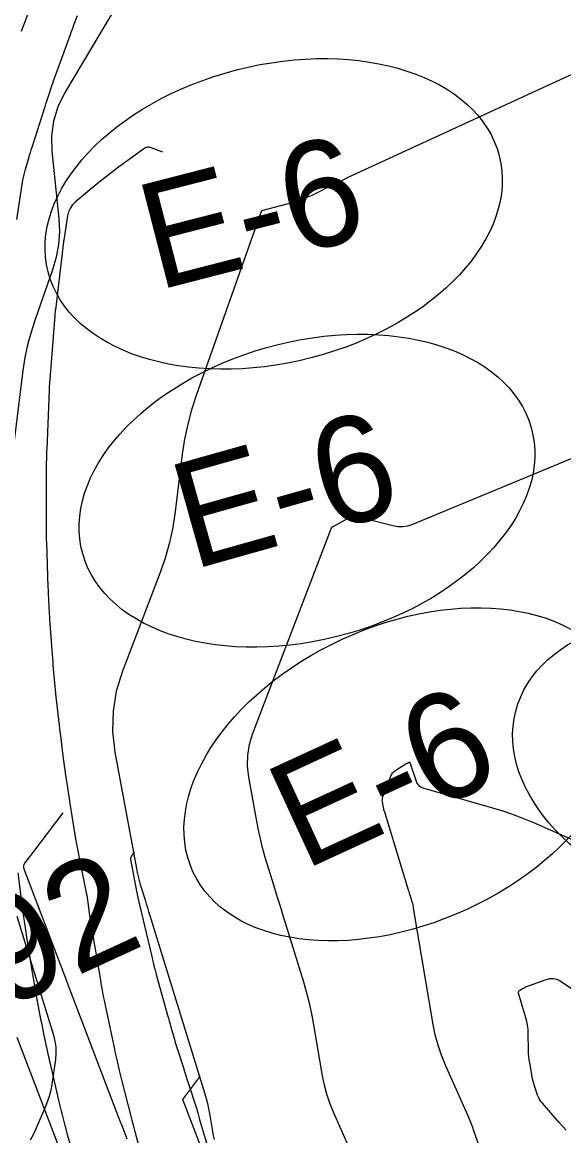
# Model space of a CAD drawing. Extents: x 1005228 to 1008882, y 1883389 to 1885754.
# Drawn here: x 1008158.3 to 1008190.1, y 1884412.5 to 1884478 of the extents above; entities that cross this region are included whole.
import ezdxf

# ---------------------------------------------------------------- set-up
doc = ezdxf.new("R2010")
doc.units = 0
for name, color, linetype in [('ATDIMS', 7, 'Continuous'), ('C-ANNO-NOTE', 7, 'Continuous'), ('R_Erosion', 7, 'Continuous'), ('S_BASELINE', 7, 'Continuous'), ('S_BRIDGE', 7, 'Continuous'), ('TSOBSTACLE', 7, 'Continuous')]:
    doc.layers.add(name, color=color, linetype=linetype)

msp = doc.modelspace()

# ---------------------------------------------------------------- linework, layer by layer
at = {"layer": 'ATDIMS'}
for points in [[(1008164.885, 1884429.16), (1008164.811, 1884429.042), (1008164.798, 1884429.022), (1008164.786, 1884429.002), (1008164.774, 1884428.982), (1008164.762, 1884428.962), (1008164.682, 1884428.826), (1008164.668, 1884428.797), (1008164.659, 1884428.766), (1008164.657, 1884428.734), (1008164.66, 1884428.701), (1008165.043, 1884426.744), (1008165.047, 1884426.719), (1008165.052, 1884426.694), (1008165.057, 1884426.669), (1008165.062, 1884426.644), (1008165.083, 1884426.544), (1008165.088, 1884426.518), (1008165.093, 1884426.493), (1008165.099, 1884426.468), (1008165.105, 1884426.444), (1008165.917, 1884422.992), (1008165.937, 1884422.904), (1008165.958, 1884422.817), (1008165.979, 1884422.729), (1008166, 1884422.642), (1008166.084, 1884422.291), (1008166.106, 1884422.204), (1008166.128, 1884422.116), (1008166.151, 1884422.029), (1008166.175, 1884421.942), (1008166.843, 1884419.549), (1008166.893, 1884419.37), (1008166.943, 1884419.192), (1008166.994, 1884419.013), (1008167.044, 1884418.834), (1008167.247, 1884418.119), (1008167.298, 1884417.941), (1008167.351, 1884417.763), (1008167.406, 1884417.585), (1008167.462, 1884417.408), (1008167.772, 1884416.444), (1008167.843, 1884416.224), (1008167.914, 1884416.005), (1008167.985, 1884415.785), (1008168.056, 1884415.566), (1008168.558, 1884414.021), (1008168.575, 1884413.967), (1008168.591, 1884413.913), (1008168.606, 1884413.859), (1008168.621, 1884413.804), (1008168.7, 1884413.49), (1008168.706, 1884413.468), (1008168.717, 1884413.425), (1008168.724, 1884413.403), (1008169.838, 1884409.667)], [(1008170.875, 1884406.417), (1008167.753, 1884414.519), (1008167.737, 1884414.559), (1008167.736, 1884414.565), (1008167.736, 1884414.571), (1008167.737, 1884414.577), (1008167.74, 1884414.582), (1008168.627, 1884415.765), (1008168.647, 1884415.792), (1008168.668, 1884415.82), (1008168.731, 1884415.902)]]:
    msp.add_lwpolyline(points, dxfattribs=at)
at = {"layer": 'C-ANNO-NOTE'}
for points in [[(1008166.52, 1884483.456), (1008160.785, 1884473.788), (1008160.385, 1884472.979), (1008160.126, 1884472.139), (1008160.009, 1884471.267), (1008160.033, 1884470.365), (1008160.443, 1884466.401), (1008160.48, 1884465.635), (1008160.433, 1884464.878), (1008160.302, 1884464.131), (1008160.086, 1884463.394), (1008159.052, 1884460.467), (1008158.814, 1884459.731), (1008158.616, 1884458.985), (1008158.459, 1884458.229), (1008158.341, 1884457.464), (1008156.72, 1884444.611)], [(1008177.504, 1884411.802), (1008176.596, 1884413.846), (1008176.385, 1884414.362), (1008176.209, 1884414.889), (1008176.066, 1884415.425), (1008175.956, 1884415.972), (1008175.471, 1884418.859), (1008175.349, 1884419.521), (1008175.205, 1884420.178), (1008175.039, 1884420.831), (1008174.851, 1884421.478), (1008173.625, 1884425.457), (1008173.496, 1884425.878), (1008173.367, 1884426.299), (1008173.237, 1884426.719), (1008173.108, 1884427.14), (1008172.593, 1884428.824), (1008172.47, 1884429.246), (1008172.359, 1884429.671), (1008172.261, 1884430.1), (1008172.175, 1884430.531), (1008171.617, 1884433.554), (1008171.542, 1884434.198), (1008171.555, 1884434.833), (1008171.657, 1884435.461), (1008171.848, 1884436.081), (1008176.479, 1884448.207), (1008176.486, 1884448.221), (1008176.494, 1884448.234), (1008176.505, 1884448.244), (1008176.517, 1884448.253), (1008176.57, 1884448.286), (1008176.584, 1884448.294), (1008176.597, 1884448.302), (1008176.611, 1884448.31), (1008176.625, 1884448.318), (1008178.09, 1884449.125), (1008178.128, 1884449.139), (1008178.16, 1884449.136), (1008178.185, 1884449.117), (1008178.203, 1884449.08), (1008178.261, 1884448.899), (1008178.28, 1884448.858), (1008178.306, 1884448.825), (1008178.341, 1884448.8), (1008178.383, 1884448.784), (1008180.088, 1884448.347), (1008180.386, 1884448.295), (1008180.681, 1884448.291), (1008180.972, 1884448.337), (1008181.259, 1884448.431), (1008194.747, 1884454.018)], [(1008185.208, 1884411.732), (1008184.862, 1884412.743), (1008184.791, 1884412.943), (1008184.715, 1884413.142), (1008184.635, 1884413.339), (1008184.551, 1884413.534), (1008183.187, 1884416.606), (1008182.95, 1884417.188), (1008182.75, 1884417.782), (1008182.589, 1884418.387), (1008182.466, 1884419.004), (1008181.316, 1884425.844), (1008181.3, 1884425.934), (1008181.28, 1884426.024), (1008181.258, 1884426.112), (1008181.232, 1884426.2), (1008181.124, 1884426.551), (1008181.097, 1884426.638), (1008181.07, 1884426.726), (1008181.043, 1884426.813), (1008181.017, 1884426.901), (1008179.613, 1884431.483), (1008179.591, 1884431.558), (1008179.571, 1884431.633), (1008179.554, 1884431.709), (1008179.539, 1884431.786), (1008179.482, 1884432.092), (1008179.473, 1884432.168), (1008179.475, 1884432.243), (1008179.487, 1884432.317), (1008179.509, 1884432.391), (1008179.969, 1884433.595), (1008180.021, 1884433.705), (1008180.089, 1884433.802), (1008180.171, 1884433.886), (1008180.269, 1884433.957), (1008180.859, 1884434.322), (1008180.881, 1884434.335), (1008180.903, 1884434.348), (1008180.925, 1884434.361), (1008180.948, 1884434.374), (1008181.038, 1884434.424), (1008181.059, 1884434.431), (1008181.076, 1884434.43), (1008181.089, 1884434.419), (1008181.099, 1884434.399), (1008181.435, 1884433.362), (1008181.509, 1884433.197), (1008181.614, 1884433.064), (1008181.75, 1884432.963), (1008181.918, 1884432.895), (1008185.948, 1884431.742), (1008186.564, 1884431.555), (1008187.172, 1884431.347), (1008187.773, 1884431.12), (1008188.367, 1884430.873), (1008190.822, 1884429.802)], [(1008157.98, 1884425.373), (1008160.135, 1884418.376), (1008160.223, 1884418.022), (1008160.271, 1884417.666), (1008160.279, 1884417.306), (1008160.246, 1884416.943), (1008160.036, 1884415.485), (1008159.971, 1884415.124), (1008159.882, 1884414.77), (1008159.769, 1884414.423), (1008159.633, 1884414.082), (1008158.956, 1884412.55), (1008158.773, 1884412.199)], [(1008190.281, 1884412.784), (1008190.079, 1884413.005), (1008189.881, 1884413.229), (1008188.885, 1884414.365), (1008188.797, 1884414.476), (1008188.721, 1884414.593), (1008188.657, 1884414.718), (1008188.605, 1884414.849), (1008188.42, 1884415.389), (1008188.376, 1884415.524), (1008188.338, 1884415.661), (1008188.306, 1884415.799), (1008188.279, 1884415.939), (1008188.139, 1884416.745), (1008188.111, 1884416.926), (1008188.09, 1884417.108), (1008188.077, 1884417.291), (1008188.07, 1884417.474), (1008188.053, 1884418.493), (1008188.041, 1884418.723), (1008188.014, 1884418.951), (1008187.971, 1884419.176), (1008187.911, 1884419.398), (1008187.476, 1884420.836), (1008187.468, 1884420.885), (1008187.475, 1884420.927), (1008187.498, 1884420.964), (1008187.536, 1884420.996), (1008187.72, 1884421.109), (1008187.767, 1884421.136), (1008187.815, 1884421.16), (1008187.864, 1884421.183), (1008187.914, 1884421.203), (1008189.112, 1884421.651), (1008189.326, 1884421.706), (1008189.533, 1884421.708), (1008189.734, 1884421.658), (1008189.93, 1884421.555), (1008194.404, 1884418.548)]]:
    msp.add_lwpolyline(points, dxfattribs=at)
at = {"layer": 'R_Erosion'}
for centre, major_axis in [((1008173.085, 1884466.678), (13.265, 3.413)), ((1008175.039, 1884450.395), (13.185, 3.712)), ((1008180.778, 1884433.714), (12.441, 5.731)), ((1008200.579, 1884434.001), (13.262, -3.428))]:
    msp.add_ellipse(centre, major_axis=major_axis, ratio=0.638788, dxfattribs=at)
at = {"layer": 'S_BRIDGE'}
msp.add_lwpolyline([(1008192.652, 1884475.824), (1008177.659, 1884468.911), (1008177.404, 1884468.792), (1008177.15, 1884468.672), (1008176.897, 1884468.55), (1008176.645, 1884468.426), (1008175.32, 1884467.768), (1008175.226, 1884467.723), (1008175.132, 1884467.681), (1008175.037, 1884467.642), (1008174.94, 1884467.604), (1008174.553, 1884467.461), (1008174.455, 1884467.426), (1008174.357, 1884467.394), (1008174.259, 1884467.364), (1008174.159, 1884467.336), (1008172.444, 1884466.882), (1008172.434, 1884466.88), (1008172.425, 1884466.877), (1008172.416, 1884466.873), (1008172.407, 1884466.869), (1008172.372, 1884466.852), (1008172.364, 1884466.847), (1008172.358, 1884466.841), (1008172.352, 1884466.834), (1008172.348, 1884466.826), (1008168.528, 1884456.005), (1008168.254, 1884455.159), (1008168.027, 1884454.301), (1008167.846, 1884453.433), (1008167.711, 1884452.554), (1008167.265, 1884449.016), (1008167.128, 1884448.138), (1008166.939, 1884447.273), (1008166.698, 1884446.42), (1008166.406, 1884445.581), (1008164.187, 1884439.771), (1008163.828, 1884438.605), (1008163.636, 1884437.424), (1008163.61, 1884436.227), (1008163.752, 1884435.015), (1008165.016, 1884428.168), (1008165.062, 1884427.934), (1008165.116, 1884427.701), (1008165.176, 1884427.471), (1008165.242, 1884427.241), (1008165.522, 1884426.328), (1008165.592, 1884426.1), (1008165.662, 1884425.872), (1008165.732, 1884425.643), (1008165.803, 1884425.415), (1008169.033, 1884414.927), (1008169.116, 1884414.639), (1008169.19, 1884414.348), (1008169.255, 1884414.054), (1008169.309, 1884413.759), (1008169.526, 1884412.47), (1008169.575, 1884412.226)], dxfattribs=at)
at = {"layer": 'TSOBSTACLE'}
for points in [[(1008159.1, 1884479.699), (1008158.39, 1884477.823), (1008158.313, 1884477.619), (1008158.237, 1884477.415)], [(1008157.986, 1884466.347), (1008158.342, 1884468.655), (1008158.371, 1884468.822), (1008158.405, 1884468.987), (1008158.444, 1884469.151), (1008158.489, 1884469.314), (1008158.678, 1884469.964), (1008158.726, 1884470.127), (1008158.774, 1884470.289), (1008158.824, 1884470.45), (1008158.875, 1884470.611), (1008159.639, 1884472.999), (1008159.688, 1884473.151), (1008159.738, 1884473.303), (1008159.788, 1884473.455), (1008159.838, 1884473.606), (1008160.042, 1884474.212), (1008160.093, 1884474.363), (1008160.145, 1884474.514), (1008160.198, 1884474.665), (1008160.253, 1884474.815), (1008161.132, 1884477.234), (1008161.184, 1884477.374), (1008161.235, 1884477.513), (1008161.287, 1884477.653), (1008161.34, 1884477.793), (1008161.551, 1884478.35)], [(1008166.563, 1884470.305), (1008165.879, 1884470.566), (1008165.767, 1884470.595), (1008165.659, 1884470.596), (1008165.554, 1884470.567), (1008165.453, 1884470.51), (1008164.507, 1884469.825), (1008164.326, 1884469.694), (1008164.146, 1884469.561), (1008163.968, 1884469.427), (1008163.79, 1884469.292), (1008163.081, 1884468.748), (1008162.905, 1884468.611), (1008162.73, 1884468.471), (1008162.557, 1884468.33), (1008162.386, 1884468.187), (1008161.406, 1884467.361), (1008161.238, 1884467.193), (1008161.108, 1884467.005), (1008161.015, 1884466.795), (1008160.959, 1884466.564), (1008160.737, 1884465.133), (1008160.735, 1884465.116), (1008160.732, 1884465.099), (1008160.727, 1884465.057), (1008160.724, 1884465.031), (1008160.246, 1884461.039), (1008160.243, 1884461.01), (1008160.24, 1884460.981), (1008160.236, 1884460.952), (1008160.233, 1884460.924), (1008160.222, 1884460.809), (1008160.219, 1884460.78), (1008160.216, 1884460.751), (1008160.214, 1884460.722), (1008160.212, 1884460.693), (1008159.917, 1884456.934), (1008159.913, 1884456.882), (1008159.909, 1884456.829), (1008159.905, 1884456.776), (1008159.902, 1884456.724), (1008159.889, 1884456.513), (1008159.886, 1884456.46), (1008159.883, 1884456.407), (1008159.881, 1884456.354), (1008159.878, 1884456.301), (1008159.735, 1884452.832), (1008159.732, 1884452.751), (1008159.729, 1884452.67), (1008159.727, 1884452.589), (1008159.724, 1884452.507), (1008159.716, 1884452.183), (1008159.714, 1884452.101), (1008159.713, 1884452.02), (1008159.712, 1884451.939), (1008159.711, 1884451.858), (1008159.7, 1884448.751), (1008159.699, 1884448.635), (1008159.699, 1884448.52), (1008159.7, 1884448.405), (1008159.701, 1884448.289), (1008159.705, 1884447.828), (1008159.707, 1884447.713), (1008159.709, 1884447.598), (1008159.712, 1884447.482), (1008159.716, 1884447.367), (1008159.812, 1884444.716), (1008159.818, 1884444.559), (1008159.824, 1884444.402), (1008159.831, 1884444.246), (1008159.838, 1884444.089), (1008159.868, 1884443.462), (1008159.877, 1884443.306), (1008159.886, 1884443.149), (1008159.895, 1884442.993), (1008159.906, 1884442.836), (1008160.058, 1884440.753), (1008160.074, 1884440.546), (1008160.09, 1884440.338), (1008160.106, 1884440.13), (1008160.123, 1884439.923), (1008160.193, 1884439.093), (1008160.211, 1884438.885), (1008160.231, 1884438.678), (1008160.252, 1884438.471), (1008160.275, 1884438.264), (1008160.431, 1884436.91), (1008160.462, 1884436.639), (1008160.495, 1884436.368), (1008160.527, 1884436.097), (1008160.561, 1884435.825), (1008160.711, 1884434.618), (1008160.738, 1884434.408), (1008160.766, 1884434.199), (1008160.796, 1884433.99), (1008160.827, 1884433.782), (1008160.954, 1884432.947), (1008160.986, 1884432.739), (1008161.019, 1884432.53), (1008161.052, 1884432.322), (1008161.085, 1884432.113), (1008161.438, 1884429.916), (1008161.455, 1884429.815), (1008161.473, 1884429.713), (1008161.491, 1884429.612), (1008161.51, 1884429.511), (1008161.589, 1884429.108), (1008161.609, 1884429.007), (1008161.629, 1884428.906), (1008161.649, 1884428.805), (1008161.669, 1884428.704), (1008162.064, 1884426.749), (1008162.09, 1884426.611), (1008162.114, 1884426.472), (1008162.136, 1884426.333), (1008162.155, 1884426.194), (1008162.258, 1884425.395), (1008162.261, 1884425.375), (1008162.263, 1884425.355), (1008162.266, 1884425.335), (1008162.269, 1884425.316), (1008162.281, 1884425.236), (1008162.284, 1884425.217), (1008162.287, 1884425.197), (1008162.29, 1884425.177), (1008162.294, 1884425.157), (1008162.91, 1884421.482), (1008162.925, 1884421.392), (1008162.941, 1884421.301), (1008162.957, 1884421.211), (1008162.974, 1884421.121), (1008163.042, 1884420.761), (1008163.059, 1884420.671), (1008163.077, 1884420.581), (1008163.095, 1884420.492), (1008163.114, 1884420.402), (1008163.717, 1884417.546), (1008163.751, 1884417.389), (1008163.786, 1884417.231), (1008163.821, 1884417.074), (1008163.857, 1884416.917), (1008164.003, 1884416.29), (1008164.04, 1884416.133), (1008164.077, 1884415.977), (1008164.116, 1884415.82), (1008164.155, 1884415.664), (1008164.677, 1884413.597), (1008164.734, 1884413.375), (1008164.792, 1884413.153), (1008164.851, 1884412.932), (1008164.911, 1884412.711), (1008165.153, 1884411.827)], [(1008160.692, 1884431.438), (1008158.897, 1884429.085), (1008158.726, 1884428.86), (1008158.44, 1884428.485), (1008158.394, 1884428.409), (1008158.371, 1884428.329), (1008158.371, 1884428.246), (1008158.393, 1884428.159), (1008160.584, 1884422.382), (1008160.681, 1884422.126), (1008160.779, 1884421.87), (1008160.876, 1884421.614), (1008160.974, 1884421.358), (1008163.967, 1884413.526), (1008164.208, 1884412.897), (1008164.45, 1884412.267)], [(1008161.778, 1884409.539), (1008160.96, 1884412.524), (1008160.918, 1884412.677), (1008160.877, 1884412.83), (1008160.837, 1884412.984), (1008160.798, 1884413.137), (1008160.642, 1884413.753), (1008160.604, 1884413.906), (1008160.566, 1884414.061), (1008160.529, 1884414.215), (1008160.493, 1884414.369), (1008159.972, 1884416.606), (1008159.922, 1884416.823), (1008159.874, 1884417.04), (1008159.826, 1884417.258), (1008159.779, 1884417.476), (1008159.595, 1884418.347), (1008159.55, 1884418.565), (1008159.505, 1884418.784), (1008159.462, 1884419.002), (1008159.42, 1884419.221), (1008159.145, 1884420.673), (1008159.092, 1884420.957), (1008159.041, 1884421.241), (1008158.991, 1884421.525), (1008158.942, 1884421.81), (1008158.736, 1884423.044), (1008158.696, 1884423.281), (1008158.658, 1884423.519), (1008158.621, 1884423.757), (1008158.584, 1884423.995), (1008158.441, 1884424.948), (1008158.406, 1884425.186), (1008158.372, 1884425.425), (1008158.339, 1884425.664), (1008158.308, 1884425.902), (1008158.049, 1884427.917)], [(1008160.907, 1884410.637), (1008158.006, 1884418.227)]]:
    msp.add_lwpolyline(points, dxfattribs=at)

# ---------------------------------------------------------------- texts
at = {"layer": 'R_Erosion'}
for rotation, p in [(14.42945, (1008166.237, 1884462.165)), (15.7248, (1008168.295, 1884445.729)), (24.73588, (1008174.848, 1884428.048))]:
    msp.add_text('E-6', height=6.2498, rotation=rotation, dxfattribs=at).set_placement(p)
at = {"layer": 'S_BASELINE'}
msp.add_text('+92', height=6.2498, rotation=24.73588, dxfattribs=at).set_placement((1008152.775, 1884417.817))

doc.saveas('drawing.dxf')
